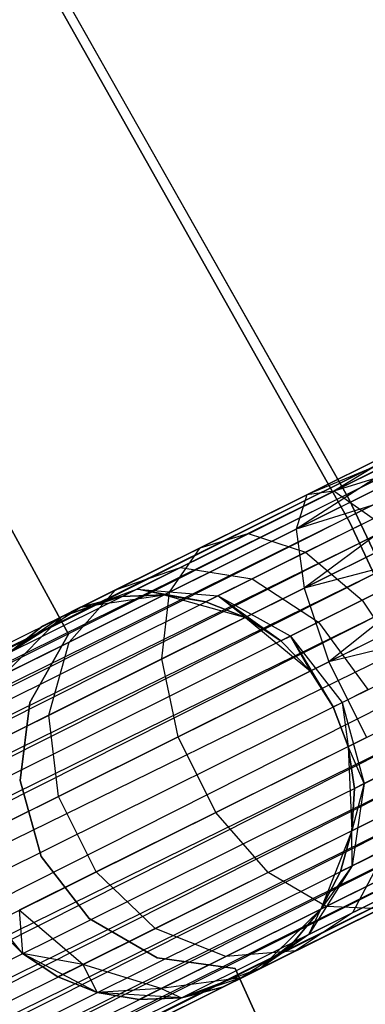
# Model space of a CAD drawing. Extents: x -102 to 102, y -101 to 102.
# Tile 412 of 481: x 53.49 to 55.19, y 25.94 to 30.79. Entities that reach past the tile are written whole.
import ezdxf

# ---------------------------------------------------------------- set-up
doc = ezdxf.new("R2010")
doc.units = 0
doc.header["$LTSCALE"] = 25.4
doc.layers.get('0').update_dxf_attribs({"linetype": 'CONTINUOUS'})

# ---------------------------------------------------------------- blocks, each defined once
blk = doc.blocks.new('NL2500011659_STL')
at = {"color": 0}
for p, q in [((38.2962, 20.1837, -7.3955), (71.7583, 36.8458, -7.3955)), ((38.2962, 20.1837, -7.6045), (71.7583, 36.8458, -7.3955)), ((38.2962, 20.1837, -7.6045), (71.7583, 36.8458, -7.3955)), ((38.2962, 20.1837, -7.3955), (71.7583, 36.8458, -7.3955)), ((71.7583, 36.8458, -7.3955), (38.3156, 20.1448, -7.191)), ((71.7583, 36.8458, -7.3955), (38.3156, 20.1448, -7.191)), ((71.7777, 36.8069, -7.809), (38.2962, 20.1837, -7.6045)), ((71.7777, 36.8069, -7.809), (38.2962, 20.1837, -7.6045)), ((38.3156, 20.1448, -7.809), (71.7777, 36.8069, -7.809)), ((38.3156, 20.1448, -7.809), (71.7777, 36.8069, -7.809)), ((38.3535, 20.0687, -8), (71.7777, 36.8069, -7.809)), ((38.3535, 20.0687, -8), (71.7777, 36.8069, -7.809)), ((38.3156, 20.1448, -7.191), (71.8156, 36.7308, -7)), ((38.3156, 20.1448, -7.191), (71.8156, 36.7308, -7)), ((38.3535, 20.0687, -7), (71.8156, 36.7308, -7)), ((38.3535, 20.0687, -7), (71.8156, 36.7308, -7)), ((71.8156, 36.7308, -7), (38.4083, 19.9587, -6.8309)), ((71.8156, 36.7308, -7), (38.4083, 19.9587, -6.8309)), ((71.8703, 36.6208, -8.1691), (38.3535, 20.0687, -8)), ((71.8703, 36.6208, -8.1691), (38.3535, 20.0687, -8)), ((38.4083, 19.9587, -8.1691), (71.8703, 36.6208, -8.1691)), ((38.4083, 19.9587, -8.1691), (71.8703, 36.6208, -8.1691)), ((38.4775, 19.8196, -8.309), (71.8703, 36.6208, -8.1691)), ((38.4775, 19.8196, -8.309), (71.8703, 36.6208, -8.1691)), ((38.4083, 19.9587, -6.8309), (71.9396, 36.4817, -6.691)), ((38.4083, 19.9587, -6.8309), (71.9396, 36.4817, -6.691)), ((38.4775, 19.8196, -6.691), (71.9396, 36.4817, -6.691)), ((38.4775, 19.8196, -6.691), (71.9396, 36.4817, -6.691)), ((71.9396, 36.4817, -6.691), (38.5582, 19.6575, -6.5865)), ((71.9396, 36.4817, -6.691), (38.5582, 19.6575, -6.5865)), ((72.0203, 36.3197, -8.4135), (38.4775, 19.8196, -8.309)), ((72.0203, 36.3197, -8.4135), (38.4775, 19.8196, -8.309)), ((38.5582, 19.6575, -8.4135), (72.0203, 36.3197, -8.4135)), ((38.5582, 19.6575, -8.4135), (72.0203, 36.3197, -8.4135)), ((38.6468, 19.4795, -8.4782), (72.0203, 36.3197, -8.4135)), ((38.6468, 19.4795, -8.4782), (72.0203, 36.3197, -8.4135)), ((38.5582, 19.6575, -6.5865), (72.1089, 36.1417, -6.5218)), ((38.5582, 19.6575, -6.5865), (72.1089, 36.1417, -6.5218)), ((38.6468, 19.4795, -6.5218), (72.1089, 36.1417, -6.5218)), ((38.6468, 19.4795, -6.5218), (72.1089, 36.1417, -6.5218)), ((38.6468, 19.4795, -8.4782), (72.2016, 35.9556, -8.5)), ((38.6468, 19.4795, -8.4782), (72.2016, 35.9556, -8.5)), ((38.7395, 19.2934, -6.5), (72.2016, 35.9556, -6.5)), ((38.7395, 19.2934, -6.5), (72.2016, 35.9556, -6.5)), ((38.7395, 19.2934, -8.5), (72.2016, 35.9556, -8.5)), ((38.7395, 19.2934, -8.5), (72.2016, 35.9556, -8.5)), ((38.8322, 19.1073, -8.4782), (72.2016, 35.9556, -8.5)), ((38.8322, 19.1073, -8.4782), (72.2016, 35.9556, -8.5)), ((38.8322, 19.1073, -6.5218), (72.2943, 35.7695, -6.5218)), ((38.8322, 19.1073, -6.5218), (72.2943, 35.7695, -6.5218)), ((72.2943, 35.7695, -6.5218), (38.9208, 18.9293, -6.5865)), ((72.2943, 35.7695, -6.5218), (38.9208, 18.9293, -6.5865)), ((72.3829, 35.5915, -8.4135), (38.8322, 19.1073, -8.4782)), ((72.3829, 35.5915, -8.4135), (38.8322, 19.1073, -8.4782)), ((38.9208, 18.9293, -8.4135), (72.3829, 35.5915, -8.4135)), ((38.9208, 18.9293, -8.4135), (72.3829, 35.5915, -8.4135)), ((39.0015, 18.7673, -8.309), (72.3829, 35.5915, -8.4135)), ((39.0015, 18.7673, -8.309), (72.3829, 35.5915, -8.4135)), ((38.9208, 18.9293, -6.5865), (72.4636, 35.4294, -6.691)), ((38.9208, 18.9293, -6.5865), (72.4636, 35.4294, -6.691)), ((39.0015, 18.7673, -6.691), (72.4636, 35.4294, -6.691)), ((39.0015, 18.7673, -6.691), (72.4636, 35.4294, -6.691)), ((72.4636, 35.4294, -6.691), (39.0708, 18.6282, -6.8309)), ((72.4636, 35.4294, -6.691), (39.0708, 18.6282, -6.8309)), ((72.5328, 35.2903, -8.1691), (39.0015, 18.7673, -8.309)), ((72.5328, 35.2903, -8.1691), (39.0015, 18.7673, -8.309)), ((39.0708, 18.6282, -8.1691), (72.5328, 35.2903, -8.1691)), ((39.0708, 18.6282, -8.1691), (72.5328, 35.2903, -8.1691)), ((39.1255, 18.5182, -8), (72.5328, 35.2903, -8.1691)), ((39.1255, 18.5182, -8), (72.5328, 35.2903, -8.1691)), ((39.0708, 18.6282, -6.8309), (72.5876, 35.1803, -7)), ((39.0708, 18.6282, -6.8309), (72.5876, 35.1803, -7)), ((39.1255, 18.5182, -7), (72.5876, 35.1803, -7)), ((39.1255, 18.5182, -7), (72.5876, 35.1803, -7)), ((72.5876, 35.1803, -7), (39.1634, 18.4421, -7.191)), ((72.5876, 35.1803, -7), (39.1634, 18.4421, -7.191)), ((72.6255, 35.1042, -7.809), (39.1255, 18.5182, -8)), ((72.6255, 35.1042, -7.809), (39.1255, 18.5182, -8)), ((39.1634, 18.4421, -7.809), (72.6255, 35.1042, -7.809)), ((39.1634, 18.4421, -7.809), (72.6255, 35.1042, -7.809)), ((39.1634, 18.4421, -7.191), (72.6449, 35.0653, -7.3955)), ((39.1634, 18.4421, -7.191), (72.6449, 35.0653, -7.3955)), ((39.1828, 18.4032, -7.6045), (72.6255, 35.1042, -7.809)), ((39.1828, 18.4032, -7.6045), (72.6255, 35.1042, -7.809)), ((72.6449, 35.0653, -7.3955), (39.1828, 18.4032, -7.6045)), ((39.1828, 18.4032, -7.3955), (72.6449, 35.0653, -7.3955)), ((72.6449, 35.0653, -7.3955), (39.1828, 18.4032, -7.6045)), ((39.1828, 18.4032, -7.3955), (72.6449, 35.0653, -7.3955)), ((52.8, 32.5176, -308.5), (55.1085, 28.4325, -308.5)), ((55.1085, 28.4325, -318), (52.8, 32.5176, -318)), ((55.1085, 28.4325, -318), (52.8, 32.5176, -318)), ((52.8, 32.5176, -308.5), (55.1085, 28.4325, -308.5)), ((55.1115, 28.3175, -316), (52.8408, 32.3557, -316)), ((52.8408, 32.3557, -315), (55.1115, 28.3175, -315)), ((55.1115, 28.3175, -316), (52.8408, 32.3557, -316)), ((52.8408, 32.3557, -315), (55.1115, 28.3175, -315)), ((52.3818, 30.2252, -312), (53.7273, 27.7645, -312)), ((53.7273, 27.7645, -314), (52.3818, 30.2252, -314)), ((53.7273, 27.7645, -314), (52.3818, 30.2252, -314)), ((52.3818, 30.2252, -312), (53.7273, 27.7645, -312)), ((55.5027, 28.703, -307.191), (54.8491, 28.2825, -307.1223)), ((55.5027, 28.703, -307.191), (54.8491, 28.2825, -307.1223)), ((55.4834, 28.7419, -307.6045), (54.9012, 28.452, -307.4985)), ((55.4834, 28.7419, -307.3955), (54.9012, 28.452, -307.4985)), ((55.4834, 28.7419, -307.3955), (54.9012, 28.452, -307.4985)), ((55.4834, 28.7419, -307.6045), (54.9012, 28.452, -307.4985)), ((55.5027, 28.703, -307.191), (54.9012, 28.452, -307.4985)), ((55.5027, 28.703, -307.191), (54.9012, 28.452, -307.4985)), ((55.4834, 28.7419, -307.6045), (55.035, 28.47, -307.8918)), ((55.4834, 28.7419, -307.6045), (55.035, 28.47, -307.8918)), ((55.5027, 28.703, -307.809), (55.035, 28.47, -307.8918)), ((55.5027, 28.703, -307.809), (55.035, 28.47, -307.8918)), ((55.5406, 28.6268, -307), (54.8491, 28.2825, -307.1223)), ((55.5406, 28.6268, -307), (54.8491, 28.2825, -307.1223)), ((55.5406, 28.6268, -308), (55.035, 28.47, -307.8918)), ((55.5406, 28.6268, -308), (55.035, 28.47, -307.8918)), ((55.5954, 28.5168, -306.8309), (54.8491, 28.2825, -307.1223)), ((55.5954, 28.5168, -306.8309), (54.8491, 28.2825, -307.1223)), ((55.5954, 28.5168, -306.8309), (54.8876, 27.9909, -306.8285)), ((55.5954, 28.5168, -306.8309), (54.8876, 27.9909, -306.8285)), ((55.035, 28.47, -307.8918), (54.613, 28.2599, -308.132)), ((55.035, 28.47, -307.8918), (54.613, 28.2599, -308.132)), ((55.035, 28.47, -307.8918), (54.9012, 28.452, -307.4985)), ((55.035, 28.47, -307.8918), (54.9012, 28.452, -307.4985)), ((55.2273, 28.3335, -308.2343), (55.035, 28.47, -307.8918)), ((55.2273, 28.3335, -308.2343), (55.035, 28.47, -307.8918)), ((54.9012, 28.452, -307.4985), (54.376, 28.1905, -307.7974)), ((54.9012, 28.452, -307.4985), (54.376, 28.1905, -307.7974)), ((54.9012, 28.452, -307.4985), (54.8491, 28.2825, -307.1223)), ((54.9012, 28.452, -307.4985), (54.8491, 28.2825, -307.1223)), ((55.1085, 28.4325, -308.5), (57.1015, 24.1844, -308.5)), ((57.1015, 24.1844, -318), (55.1085, 28.4325, -318)), ((55.1085, 28.4325, -318), (55.1085, 28.4325, -308.5)), ((55.1085, 28.4325, -318), (55.1085, 28.4325, -308.5)), ((57.1015, 24.1844, -318), (55.1085, 28.4325, -318)), ((55.1085, 28.4325, -308.5), (57.1015, 24.1844, -308.5)), ((55.6647, 28.3778, -306.691), (54.8876, 27.9909, -306.8285)), ((55.6647, 28.3778, -306.691), (54.8876, 27.9909, -306.8285)), ((55.2273, 28.3335, -308.2343), (54.8951, 28.1682, -308.4233)), ((55.2273, 28.3335, -308.2343), (54.8951, 28.1682, -308.4233)), ((57.074, 24.121, -316), (55.1115, 28.3175, -316)), ((55.1115, 28.3175, -316), (55.1115, 28.3175, -315)), ((55.1115, 28.3175, -315), (57.074, 24.121, -315)), ((55.1115, 28.3175, -316), (55.1115, 28.3175, -315)), ((57.074, 24.121, -316), (55.1115, 28.3175, -316)), ((55.1115, 28.3175, -315), (57.074, 24.121, -315)), ((54.8491, 28.2825, -307.1223), (54.2252, 27.9718, -307.4774)), ((54.8491, 28.2825, -307.1223), (54.2252, 27.9718, -307.4774)), ((54.8491, 28.2825, -307.1223), (54.8876, 27.9909, -306.8285)), ((54.8491, 28.2825, -307.1223), (54.8876, 27.9909, -306.8285)), ((54.613, 28.2599, -308.132), (54.2781, 28.0932, -308.5061)), ((54.613, 28.2599, -308.132), (54.2781, 28.0932, -308.5061)), ((54.376, 28.1905, -307.7974), (54.613, 28.2599, -308.132)), ((54.376, 28.1905, -307.7974), (54.613, 28.2599, -308.132)), ((54.613, 28.2599, -308.132), (54.8951, 28.1682, -308.4233)), ((54.613, 28.2599, -308.132), (54.8951, 28.1682, -308.4233)), ((55.7454, 28.2157, -306.5865), (54.8876, 27.9909, -306.8285)), ((55.7454, 28.2157, -306.5865), (54.8876, 27.9909, -306.8285)), ((55.7454, 28.2157, -306.5865), (55.0102, 27.6275, -306.6676)), ((55.7454, 28.2157, -306.5865), (55.0102, 27.6275, -306.6676)), ((54.376, 28.1905, -307.7974), (53.9593, 27.983, -308.263)), ((54.376, 28.1905, -307.7974), (53.9593, 27.983, -308.263)), ((54.2252, 27.9718, -307.4774), (54.376, 28.1905, -307.7974)), ((54.2252, 27.9718, -307.4774), (54.376, 28.1905, -307.7974)), ((54.8951, 28.1682, -308.4233), (54.6316, 28.0369, -308.7177)), ((54.8951, 28.1682, -308.4233), (54.6316, 28.0369, -308.7177)), ((54.8951, 28.1682, -308.4233), (55.1737, 27.9311, -308.621)), ((54.8951, 28.1682, -308.4233), (55.1737, 27.9311, -308.621)), ((53.9593, 27.983, -308.263), (54.2781, 28.0932, -308.5061)), ((53.9593, 27.983, -308.263), (54.2781, 28.0932, -308.5061)), ((54.2781, 28.0932, -308.5061), (54.0631, 27.9861, -308.9774)), ((54.2781, 28.0932, -308.5061), (54.0631, 27.9861, -308.9774)), ((54.2781, 28.0932, -308.5061), (54.6316, 28.0369, -308.7177)), ((54.2781, 28.0932, -308.5061), (54.6316, 28.0369, -308.7177)), ((54.6316, 28.0369, -308.7177), (54.4624, 27.9527, -309.0887)), ((54.6316, 28.0369, -308.7177), (54.4624, 27.9527, -309.0887)), ((54.6316, 28.0369, -308.7177), (54.9585, 27.8239, -308.8614)), ((54.6316, 28.0369, -308.7177), (54.9585, 27.8239, -308.8614)), ((55.834, 28.0377, -306.5219), (55.0102, 27.6275, -306.6676)), ((55.834, 28.0377, -306.5219), (55.0102, 27.6275, -306.6676)), ((55.4448, 28.0661, -308.4667), (55.1737, 27.9311, -308.621)), ((55.4448, 28.0661, -308.4667), (55.1737, 27.9311, -308.621)), ((53.6917, 27.8497, -308.8497), (54.0631, 27.9861, -308.9774)), ((53.6917, 27.8497, -308.8497), (54.0631, 27.9861, -308.9774)), ((53.9593, 27.983, -308.263), (53.6917, 27.8497, -308.8497)), ((53.9593, 27.983, -308.263), (53.6917, 27.8497, -308.8497)), ((53.7301, 27.7253, -308.0305), (53.9593, 27.983, -308.263)), ((53.7301, 27.7253, -308.0305), (53.9593, 27.983, -308.263)), ((53.989, 27.9492, -309.5), (54.0631, 27.9861, -308.9774)), ((53.989, 27.9492, -309.5), (54.0631, 27.9861, -308.9774)), ((54.0631, 27.9861, -308.9774), (54.4624, 27.9527, -309.0887)), ((54.4041, 27.9236, -309.5), (54.0631, 27.9861, -308.9774)), ((54.1979, 27.9582, -309.5), (54.0631, 27.9861, -308.9774)), ((54.4041, 27.9236, -309.5), (54.0631, 27.9861, -308.9774)), ((54.1979, 27.9582, -309.5), (54.0631, 27.9861, -308.9774)), ((54.0631, 27.9861, -308.9774), (54.4624, 27.9527, -309.0887)), ((54.8876, 27.9909, -306.8285), (54.1867, 27.6418, -307.2274)), ((54.8876, 27.9909, -306.8285), (54.1867, 27.6418, -307.2274)), ((54.8876, 27.9909, -306.8285), (55.0102, 27.6275, -306.6676)), ((54.8876, 27.9909, -306.8285), (55.0102, 27.6275, -306.6676)), ((53.989, 27.9492, -309.5), (53.6917, 27.8497, -308.8497)), ((53.989, 27.9492, -309.5), (53.6917, 27.8497, -308.8497)), ((54.2252, 27.9718, -307.4774), (53.7301, 27.7253, -308.0305)), ((54.2252, 27.9718, -307.4774), (53.7301, 27.7253, -308.0305)), ((53.7866, 27.897, -314), (54.1979, 27.9582, -314)), ((53.7866, 27.897, -314), (54.1979, 27.9582, -314)), ((53.989, 27.9492, -309.5), (53.7866, 27.897, -309.5)), ((53.7866, 27.897, -314), (53.989, 27.9492, -309.5)), ((53.989, 27.9492, -309.5), (53.7866, 27.897, -309.5)), ((53.7866, 27.897, -314), (53.989, 27.9492, -309.5)), ((54.1979, 27.9582, -309.5), (53.989, 27.9492, -309.5)), ((53.989, 27.9492, -309.5), (54.1979, 27.9582, -314)), ((53.989, 27.9492, -309.5), (54.1979, 27.9582, -314)), ((54.1979, 27.9582, -309.5), (53.989, 27.9492, -309.5)), ((54.1867, 27.6418, -307.2274), (54.2252, 27.9718, -307.4774)), ((54.1867, 27.6418, -307.2274), (54.2252, 27.9718, -307.4774)), ((54.1979, 27.9582, -314), (54.5985, 27.8469, -314)), ((54.4041, 27.9236, -309.5), (54.1979, 27.9582, -309.5)), ((54.1979, 27.9582, -314), (54.4041, 27.9236, -309.5)), ((54.1979, 27.9582, -314), (54.5985, 27.8469, -314)), ((54.1979, 27.9582, -309.5), (54.1979, 27.9582, -314)), ((54.1979, 27.9582, -309.5), (54.1979, 27.9582, -314)), ((54.4041, 27.9236, -309.5), (54.1979, 27.9582, -309.5)), ((54.1979, 27.9582, -314), (54.4041, 27.9236, -309.5)), ((54.4624, 27.9527, -309.0887), (54.4041, 27.9236, -309.5)), ((54.4624, 27.9527, -309.0887), (54.4041, 27.9236, -309.5)), ((54.8204, 27.7551, -309.1643), (54.4624, 27.9527, -309.0887)), ((54.7728, 27.7314, -309.5), (54.4624, 27.9527, -309.0887)), ((54.8204, 27.7551, -309.1643), (54.4624, 27.9527, -309.0887)), ((54.7728, 27.7314, -309.5), (54.4624, 27.9527, -309.0887)), ((54.5985, 27.8469, -309.5), (54.4624, 27.9527, -309.0887)), ((54.5985, 27.8469, -309.5), (54.4624, 27.9527, -309.0887)), ((55.1737, 27.9311, -308.621), (54.9585, 27.8239, -308.8614)), ((55.1737, 27.9311, -308.621), (54.9585, 27.8239, -308.8614)), ((55.1737, 27.9311, -308.621), (55.4005, 27.5896, -308.691)), ((55.1737, 27.9311, -308.621), (55.4005, 27.5896, -308.691)), ((53.4358, 27.6737, -314), (53.7866, 27.897, -314)), ((53.4358, 27.6737, -314), (53.7866, 27.897, -314)), ((53.5995, 27.8038, -309.5), (53.7866, 27.897, -314)), ((53.5995, 27.8038, -309.5), (53.7866, 27.897, -314)), ((53.7866, 27.897, -309.5), (53.6917, 27.8497, -308.8497)), ((53.7866, 27.897, -309.5), (53.6917, 27.8497, -308.8497)), ((53.7866, 27.897, -309.5), (53.7866, 27.897, -314)), ((53.7866, 27.897, -309.5), (53.7866, 27.897, -314)), ((54.5985, 27.8469, -309.5), (54.4041, 27.9236, -309.5)), ((54.4041, 27.9236, -309.5), (54.5985, 27.8469, -314)), ((54.4041, 27.9236, -309.5), (54.5985, 27.8469, -314)), ((54.5985, 27.8469, -309.5), (54.4041, 27.9236, -309.5)), ((53.4123, 27.567, -308.7274), (53.6917, 27.8497, -308.8497)), ((53.4123, 27.567, -308.7274), (53.6917, 27.8497, -308.8497)), ((53.6917, 27.8497, -308.8497), (53.4358, 27.6737, -309.5)), ((53.6917, 27.8497, -308.8497), (53.4358, 27.6737, -309.5)), ((53.6917, 27.8497, -308.8497), (53.5995, 27.8038, -309.5)), ((53.6917, 27.8497, -308.8497), (53.5995, 27.8038, -309.5)), ((54.5985, 27.8469, -314), (54.9193, 27.5822, -314)), ((54.7728, 27.7314, -309.5), (54.5985, 27.8469, -309.5)), ((54.5985, 27.8469, -314), (54.7728, 27.7314, -309.5)), ((54.5985, 27.8469, -314), (54.9193, 27.5822, -314)), ((54.5985, 27.8469, -309.5), (54.5985, 27.8469, -314)), ((54.5985, 27.8469, -309.5), (54.5985, 27.8469, -314)), ((54.7728, 27.7314, -309.5), (54.5985, 27.8469, -309.5)), ((54.5985, 27.8469, -314), (54.7728, 27.7314, -309.5)), ((55.9267, 27.8516, -306.5), (55.0102, 27.6275, -306.6676)), ((55.9267, 27.8516, -306.5), (55.0102, 27.6275, -306.6676)), ((53.5995, 27.8038, -309.5), (53.4358, 27.6737, -309.5)), ((53.4358, 27.6737, -314), (53.5995, 27.8038, -309.5)), ((53.5995, 27.8038, -309.5), (53.4358, 27.6737, -309.5)), ((53.4358, 27.6737, -314), (53.5995, 27.8038, -309.5)), ((54.9585, 27.8239, -308.8614), (54.8204, 27.7551, -309.1643)), ((54.9585, 27.8239, -308.8614), (54.8204, 27.7551, -309.1643)), ((54.9585, 27.8239, -308.8614), (55.2024, 27.491, -308.9122)), ((54.9585, 27.8239, -308.8614), (55.2024, 27.491, -308.9122)), ((53.7273, 27.7645, -312), (53.5369, 27.4268, -312)), ((53.5369, 27.4268, -314), (53.7273, 27.7645, -314)), ((53.5369, 27.4268, -314), (53.7273, 27.7645, -314)), ((53.7273, 27.7645, -312), (53.5369, 27.4268, -312)), ((53.7273, 27.7645, -312), (53.7273, 27.7645, -314)), ((53.7273, 27.7645, -312), (53.7273, 27.7645, -314)), ((54.7728, 27.7314, -309.5), (54.8204, 27.7551, -309.1643)), ((54.7728, 27.7314, -309.5), (54.8204, 27.7551, -309.1643)), ((54.9193, 27.5822, -309.5), (54.7728, 27.7314, -309.5)), ((54.7728, 27.7314, -309.5), (54.9193, 27.5822, -314)), ((54.7728, 27.7314, -309.5), (54.9193, 27.5822, -314)), ((54.9193, 27.5822, -309.5), (54.7728, 27.7314, -309.5)), ((54.9193, 27.5822, -309.5), (54.8204, 27.7551, -309.1643)), ((54.8204, 27.7551, -309.1643), (55.0315, 27.4059, -309.5)), ((54.9193, 27.5822, -309.5), (54.8204, 27.7551, -309.1643)), ((54.8204, 27.7551, -309.1643), (55.0315, 27.4059, -309.5)), ((54.8204, 27.7551, -309.1643), (55.0753, 27.4277, -309.191)), ((54.8204, 27.7551, -309.1643), (55.0753, 27.4277, -309.191)), ((53.7301, 27.7253, -308.0305), (53.4123, 27.567, -308.7274)), ((53.7301, 27.7253, -308.0305), (53.4123, 27.567, -308.7274)), ((53.6304, 27.3648, -307.8489), (53.7301, 27.7253, -308.0305)), ((53.6304, 27.3648, -307.8489), (53.7301, 27.7253, -308.0305)), ((54.1867, 27.6418, -307.2274), (53.6304, 27.3648, -307.8489)), ((54.1867, 27.6418, -307.2274), (53.6304, 27.3648, -307.8489)), ((54.267, 27.2575, -307.0906), (54.1867, 27.6418, -307.2274)), ((54.267, 27.2575, -307.0906), (54.1867, 27.6418, -307.2274)), ((55.0102, 27.6275, -306.6676), (54.267, 27.2575, -307.0906)), ((55.0102, 27.6275, -306.6676), (54.267, 27.2575, -307.0906)), ((55.0102, 27.6275, -306.6676), (55.1955, 27.2553, -306.6676)), ((55.0102, 27.6275, -306.6676), (55.1955, 27.2553, -306.6676)), ((54.9193, 27.5822, -314), (55.0315, 27.4059, -314)), ((55.0315, 27.4059, -309.5), (54.9193, 27.5822, -309.5)), ((54.9193, 27.5822, -309.5), (54.9193, 27.5822, -314)), ((54.9193, 27.5822, -309.5), (54.9193, 27.5822, -314)), ((55.0315, 27.4059, -309.5), (54.9193, 27.5822, -309.5)), ((54.9193, 27.5822, -314), (55.0315, 27.4059, -314)), ((55.0753, 27.4277, -309.191), (55.2024, 27.491, -308.9122)), ((55.0753, 27.4277, -309.191), (55.2024, 27.491, -308.9122)), ((53.5369, 27.4268, -312), (53.4893, 27.0421, -312)), ((53.4893, 27.0421, -314), (53.5369, 27.4268, -314)), ((53.4893, 27.0421, -314), (53.5369, 27.4268, -314)), ((53.5369, 27.4268, -312), (53.4893, 27.0421, -312)), ((53.5369, 27.4268, -312), (53.5369, 27.4268, -314)), ((53.5369, 27.4268, -312), (53.5369, 27.4268, -314)), ((55.0315, 27.4059, -309.5), (55.0753, 27.4277, -309.191)), ((55.0315, 27.4059, -309.5), (55.0753, 27.4277, -309.191)), ((55.0315, 27.4059, -314), (55.1046, 27.21, -314)), ((55.1046, 27.21, -309.5), (55.0315, 27.4059, -309.5)), ((55.0315, 27.4059, -309.5), (55.0315, 27.4059, -314)), ((55.0315, 27.4059, -309.5), (55.0315, 27.4059, -314)), ((55.1046, 27.21, -309.5), (55.0315, 27.4059, -309.5)), ((55.0315, 27.4059, -314), (55.1046, 27.21, -314)), ((55.0753, 27.4277, -309.191), (55.1046, 27.21, -309.5)), ((55.0753, 27.4277, -309.191), (55.1046, 27.21, -309.5)), ((55.0753, 27.4277, -309.191), (55.183, 27.0269, -309.1643)), ((55.0753, 27.4277, -309.191), (55.183, 27.0269, -309.1643)), ((53.6304, 27.3648, -307.8489), (53.2732, 27.187, -308.632)), ((53.6304, 27.3648, -307.8489), (53.2732, 27.187, -308.632)), ((53.6772, 26.9638, -307.7495), (53.6304, 27.3648, -307.8489)), ((53.6772, 26.9638, -307.7495), (53.6304, 27.3648, -307.8489)), ((54.267, 27.2575, -307.0906), (53.6772, 26.9638, -307.7495)), ((54.267, 27.2575, -307.0906), (53.6772, 26.9638, -307.7495)), ((54.4523, 26.8852, -307.0906), (54.267, 27.2575, -307.0906)), ((54.4523, 26.8852, -307.0906), (54.267, 27.2575, -307.0906)), ((55.1955, 27.2553, -306.6676), (54.4523, 26.8852, -307.0906)), ((55.1955, 27.2553, -306.6676), (54.4523, 26.8852, -307.0906)), ((55.1046, 27.21, -314), (55.1225, 26.7946, -314)), ((55.183, 27.0269, -309.1643), (55.1046, 27.21, -309.5)), ((55.183, 27.0269, -309.1643), (55.1046, 27.21, -309.5)), ((55.1354, 27.0032, -309.5), (55.1046, 27.21, -309.5)), ((55.1046, 27.21, -314), (55.1354, 27.0032, -309.5)), ((55.1046, 27.21, -314), (55.1225, 26.7946, -314)), ((55.1046, 27.21, -309.5), (55.1046, 27.21, -314)), ((55.1046, 27.21, -309.5), (55.1046, 27.21, -314)), ((55.1354, 27.0032, -309.5), (55.1046, 27.21, -309.5)), ((55.1046, 27.21, -314), (55.1354, 27.0032, -309.5)), ((55.3211, 27.0957, -308.8614), (55.183, 27.0269, -309.1643)), ((55.3211, 27.0957, -308.8614), (55.183, 27.0269, -309.1643)), ((53.4893, 27.0421, -312), (53.4893, 27.0421, -314)), ((53.4893, 27.0421, -312), (53.4893, 27.0421, -314)), ((53.4893, 27.0421, -312), (53.5915, 26.6682, -312)), ((53.5915, 26.6682, -314), (53.4893, 27.0421, -314)), ((53.5915, 26.6682, -314), (53.4893, 27.0421, -314)), ((53.4893, 27.0421, -312), (53.5915, 26.6682, -312)), ((55.183, 27.0269, -309.1643), (55.1225, 26.7946, -309.5)), ((55.183, 27.0269, -309.1643), (55.1225, 26.7946, -309.5)), ((55.1225, 26.7946, -309.5), (55.1354, 27.0032, -309.5)), ((55.1354, 27.0032, -309.5), (55.1225, 26.7946, -314)), ((55.1354, 27.0032, -309.5), (55.1225, 26.7946, -314)), ((55.1225, 26.7946, -309.5), (55.1354, 27.0032, -309.5)), ((55.183, 27.0269, -309.1643), (55.1249, 26.6222, -309.0887)), ((55.183, 27.0269, -309.1643), (55.1249, 26.6222, -309.0887)), ((55.183, 27.0269, -309.1643), (55.1354, 27.0032, -309.5)), ((55.183, 27.0269, -309.1643), (55.1354, 27.0032, -309.5)), ((53.6772, 26.9638, -307.7495), (53.2985, 26.7752, -308.5797)), ((53.6772, 26.9638, -307.7495), (53.2985, 26.7752, -308.5797)), ((53.8625, 26.5915, -307.7495), (53.6772, 26.9638, -307.7495)), ((53.8625, 26.5915, -307.7495), (53.6772, 26.9638, -307.7495)), ((55.4116, 26.9385, -306.8285), (54.7106, 26.5895, -307.2274)), ((55.4116, 26.9385, -306.8285), (54.7106, 26.5895, -307.2274)), ((54.4523, 26.8852, -307.0906), (53.8625, 26.5915, -307.7495)), ((54.4523, 26.8852, -307.0906), (53.8625, 26.5915, -307.7495)), ((54.7106, 26.5895, -307.2274), (54.4523, 26.8852, -307.0906)), ((54.7106, 26.5895, -307.2274), (54.4523, 26.8852, -307.0906)), ((55.1225, 26.7946, -314), (54.9699, 26.4078, -314)), ((55.1225, 26.7946, -314), (54.9699, 26.4078, -314)), ((55.0666, 26.5932, -309.5), (55.1225, 26.7946, -309.5)), ((55.1225, 26.7946, -314), (55.0666, 26.5932, -309.5)), ((55.0666, 26.5932, -309.5), (55.1225, 26.7946, -309.5)), ((55.1225, 26.7946, -314), (55.0666, 26.5932, -309.5)), ((55.1249, 26.6222, -309.0887), (55.1225, 26.7946, -309.5)), ((55.1249, 26.6222, -309.0887), (55.1225, 26.7946, -309.5)), ((55.1225, 26.7946, -309.5), (55.1225, 26.7946, -314)), ((55.1225, 26.7946, -309.5), (55.1225, 26.7946, -314)), ((55.6211, 26.732, -307.1223), (54.9973, 26.4214, -307.4774)), ((55.6211, 26.732, -307.1223), (54.9973, 26.4214, -307.4774)), ((53.5915, 26.6682, -312), (53.5915, 26.6682, -314)), ((53.5915, 26.6682, -312), (53.5915, 26.6682, -314)), ((53.5915, 26.6682, -312), (53.8283, 26.3612, -312)), ((53.8283, 26.3612, -314), (53.5915, 26.6682, -314)), ((53.8283, 26.3612, -314), (53.5915, 26.6682, -314)), ((53.5915, 26.6682, -312), (53.8283, 26.3612, -312)), ((55.2941, 26.7065, -308.7177), (55.1249, 26.6222, -309.0887)), ((55.2941, 26.7065, -308.7177), (55.1249, 26.6222, -309.0887)), ((55.2941, 26.7065, -308.7177), (55.126, 26.3905, -308.5061)), ((55.2941, 26.7065, -308.7177), (55.126, 26.3905, -308.5061)), ((55.1249, 26.6222, -309.0887), (54.911, 26.2834, -308.9774)), ((55.1249, 26.6222, -309.0887), (54.911, 26.2834, -308.9774)), ((55.1249, 26.6222, -309.0887), (54.9699, 26.4078, -309.5)), ((55.1249, 26.6222, -309.0887), (54.9699, 26.4078, -309.5)), ((55.1249, 26.6222, -309.0887), (55.0666, 26.5932, -309.5)), ((55.1249, 26.6222, -309.0887), (55.0666, 26.5932, -309.5)), ((53.8625, 26.5915, -307.7495), (53.4839, 26.403, -308.5797)), ((53.8625, 26.5915, -307.7495), (53.4839, 26.403, -308.5797)), ((54.1544, 26.3125, -307.8489), (53.8625, 26.5915, -307.7495)), ((54.1544, 26.3125, -307.8489), (53.8625, 26.5915, -307.7495)), ((54.7106, 26.5895, -307.2274), (54.1544, 26.3125, -307.8489)), ((54.7106, 26.5895, -307.2274), (54.1544, 26.3125, -307.8489)), ((54.9973, 26.4214, -307.4774), (54.7106, 26.5895, -307.2274)), ((54.9973, 26.4214, -307.4774), (54.7106, 26.5895, -307.2274)), ((54.9699, 26.4078, -309.5), (55.0666, 26.5932, -309.5)), ((55.0666, 26.5932, -309.5), (54.9699, 26.4078, -314)), ((55.0666, 26.5932, -309.5), (54.9699, 26.4078, -314)), ((54.9699, 26.4078, -309.5), (55.0666, 26.5932, -309.5)), ((55.4608, 26.5572, -308.132), (55.126, 26.3905, -308.5061)), ((55.4608, 26.5572, -308.132), (55.126, 26.3905, -308.5061)), ((53.4999, 26.1888, -314), (53.2412, 26.5144, -314)), ((53.4999, 26.1888, -314), (53.2412, 26.5144, -314)), ((54.9973, 26.4214, -307.4774), (54.5022, 26.1749, -308.0305)), ((54.9973, 26.4214, -307.4774), (54.5022, 26.1749, -308.0305)), ((55.2626, 26.41, -307.7974), (54.9973, 26.4214, -307.4774)), ((55.2626, 26.41, -307.7974), (54.9973, 26.4214, -307.4774)), ((53.7972, 26.1346, -308.632), (53.4839, 26.403, -308.5797)), ((53.4839, 26.403, -308.5797), (53.4999, 26.1888, -309.5)), ((53.4839, 26.403, -308.5797), (53.4999, 26.1888, -309.5)), ((53.7972, 26.1346, -308.632), (53.4839, 26.403, -308.5797)), ((54.9699, 26.4078, -314), (54.6732, 26.1165, -314)), ((54.9699, 26.4078, -314), (54.6732, 26.1165, -314)), ((54.8369, 26.2465, -309.5), (54.9699, 26.4078, -309.5)), ((54.9699, 26.4078, -314), (54.8369, 26.2465, -309.5)), ((54.8369, 26.2465, -309.5), (54.9699, 26.4078, -309.5)), ((54.9699, 26.4078, -314), (54.8369, 26.2465, -309.5)), ((55.2626, 26.41, -307.7974), (54.8458, 26.2024, -308.263)), ((55.2626, 26.41, -307.7974), (54.8458, 26.2024, -308.263)), ((55.126, 26.3905, -308.5061), (54.8458, 26.2024, -308.263)), ((55.126, 26.3905, -308.5061), (54.8458, 26.2024, -308.263)), ((54.911, 26.2834, -308.9774), (54.9699, 26.4078, -309.5)), ((54.911, 26.2834, -308.9774), (54.9699, 26.4078, -309.5)), ((55.126, 26.3905, -308.5061), (54.911, 26.2834, -308.9774)), ((55.126, 26.3905, -308.5061), (54.911, 26.2834, -308.9774)), ((54.9699, 26.4078, -309.5), (54.9699, 26.4078, -314)), ((54.9699, 26.4078, -309.5), (54.9699, 26.4078, -314)), ((53.3534, 26.338, -309.5), (53.4999, 26.1888, -309.5)), ((53.4999, 26.1888, -314), (53.3534, 26.338, -309.5)), ((53.3534, 26.338, -309.5), (53.4999, 26.1888, -309.5)), ((53.4999, 26.1888, -314), (53.3534, 26.338, -309.5)), ((53.8283, 26.3612, -312), (53.8283, 26.3612, -314)), ((53.8283, 26.3612, -312), (53.8283, 26.3612, -314)), ((53.8283, 26.3612, -312), (54.164, 26.1674, -312)), ((54.164, 26.1674, -314), (53.8283, 26.3612, -314)), ((54.164, 26.1674, -314), (53.8283, 26.3612, -314)), ((53.8283, 26.3612, -312), (54.164, 26.1674, -312)), ((54.1544, 26.3125, -307.8489), (53.7972, 26.1346, -308.632)), ((54.1544, 26.3125, -307.8489), (53.7972, 26.1346, -308.632)), ((54.5022, 26.1749, -308.0305), (54.1544, 26.3125, -307.8489)), ((54.5022, 26.1749, -308.0305), (54.1544, 26.3125, -307.8489)), ((54.911, 26.2834, -308.9774), (54.5783, 26.0692, -308.8497)), ((54.911, 26.2834, -308.9774), (54.5783, 26.0692, -308.8497)), ((54.911, 26.2834, -308.9774), (54.6732, 26.1165, -309.5)), ((54.911, 26.2834, -308.9774), (54.6732, 26.1165, -309.5)), ((54.911, 26.2834, -308.9774), (54.8369, 26.2465, -309.5)), ((54.911, 26.2834, -308.9774), (54.8369, 26.2465, -309.5)), ((54.6732, 26.1165, -309.5), (54.8369, 26.2465, -309.5)), ((54.8369, 26.2465, -309.5), (54.6732, 26.1165, -314)), ((54.8369, 26.2465, -309.5), (54.6732, 26.1165, -314)), ((54.6732, 26.1165, -309.5), (54.8369, 26.2465, -309.5)), ((53.8686, 25.9966, -314), (53.4999, 26.1888, -314)), ((53.7972, 26.1346, -308.632), (53.4999, 26.1888, -309.5)), ((53.4999, 26.1888, -309.5), (53.6741, 26.0734, -309.5)), ((53.7972, 26.1346, -308.632), (53.4999, 26.1888, -309.5)), ((53.6741, 26.0734, -309.5), (53.4999, 26.1888, -314)), ((53.8686, 25.9966, -314), (53.4999, 26.1888, -314)), ((53.6741, 26.0734, -309.5), (53.4999, 26.1888, -314)), ((53.4999, 26.1888, -309.5), (53.6741, 26.0734, -309.5)), ((53.4999, 26.1888, -309.5), (53.4999, 26.1888, -314)), ((53.4999, 26.1888, -309.5), (53.4999, 26.1888, -314)), ((54.8458, 26.2024, -308.263), (54.5022, 26.1749, -308.0305)), ((54.8458, 26.2024, -308.263), (54.5022, 26.1749, -308.0305)), ((54.8458, 26.2024, -308.263), (54.5783, 26.0692, -308.8497)), ((54.8458, 26.2024, -308.263), (54.5783, 26.0692, -308.8497)), ((53.7972, 26.1346, -308.632), (53.6741, 26.0734, -309.5)), ((53.7972, 26.1346, -308.632), (53.6741, 26.0734, -309.5)), ((54.1843, 26.0166, -308.7274), (53.7972, 26.1346, -308.632)), ((53.7972, 26.1346, -308.632), (53.8686, 25.9966, -309.5)), ((53.7972, 26.1346, -308.632), (53.8686, 25.9966, -309.5)), ((54.1843, 26.0166, -308.7274), (53.7972, 26.1346, -308.632)), ((54.164, 26.1674, -312), (54.164, 26.1674, -314)), ((54.164, 26.1674, -312), (54.164, 26.1674, -314)), ((54.164, 26.1674, -312), (54.5482, 26.1158, -312)), ((54.5482, 26.1158, -314), (54.164, 26.1674, -314)), ((54.5482, 26.1158, -314), (54.164, 26.1674, -314)), ((54.164, 26.1674, -312), (54.5482, 26.1158, -312)), ((54.5022, 26.1749, -308.0305), (54.1843, 26.0166, -308.7274)), ((54.5022, 26.1749, -308.0305), (54.1843, 26.0166, -308.7274)), ((54.6732, 26.1165, -314), (54.2836, 25.971, -314)), ((54.6732, 26.1165, -314), (54.2836, 25.971, -314)), ((54.6732, 26.1165, -314), (54.4861, 26.0233, -309.5)), ((54.6732, 26.1165, -314), (54.4861, 26.0233, -309.5)), ((54.5482, 26.1158, -312), (54.5482, 26.1158, -314)), ((54.5482, 26.1158, -312), (55.7005, 23.5596, -312)), ((55.7005, 23.5596, -314), (54.5482, 26.1158, -314)), ((54.5482, 26.1158, -312), (54.5482, 26.1158, -314)), ((55.7005, 23.5596, -314), (54.5482, 26.1158, -314)), ((54.5482, 26.1158, -312), (55.7005, 23.5596, -312)), ((54.5783, 26.0692, -308.8497), (54.6732, 26.1165, -309.5)), ((54.5783, 26.0692, -308.8497), (54.6732, 26.1165, -309.5)), ((54.6732, 26.1165, -309.5), (54.6732, 26.1165, -314)), ((54.6732, 26.1165, -309.5), (54.6732, 26.1165, -314)), ((53.6741, 26.0734, -309.5), (53.8686, 25.9966, -309.5)), ((53.8686, 25.9966, -314), (53.6741, 26.0734, -309.5)), ((53.6741, 26.0734, -309.5), (53.8686, 25.9966, -309.5)), ((53.8686, 25.9966, -314), (53.6741, 26.0734, -309.5)), ((54.5783, 26.0692, -308.8497), (54.1843, 26.0166, -308.7274)), ((54.5783, 26.0692, -308.8497), (54.1843, 26.0166, -308.7274)), ((54.5783, 26.0692, -308.8497), (54.2836, 25.971, -309.5)), ((54.5783, 26.0692, -308.8497), (54.2836, 25.971, -309.5)), ((54.5783, 26.0692, -308.8497), (54.4861, 26.0233, -309.5)), ((54.5783, 26.0692, -308.8497), (54.4861, 26.0233, -309.5)), ((54.1843, 26.0166, -308.7274), (53.8686, 25.9966, -309.5)), ((54.1843, 26.0166, -308.7274), (53.8686, 25.9966, -309.5)), ((54.2836, 25.971, -314), (53.8686, 25.9966, -314)), ((53.8686, 25.9966, -309.5), (54.0748, 25.962, -309.5)), ((54.0748, 25.962, -309.5), (53.8686, 25.9966, -314)), ((54.2836, 25.971, -314), (53.8686, 25.9966, -314)), ((54.0748, 25.962, -309.5), (53.8686, 25.9966, -314)), ((53.8686, 25.9966, -309.5), (54.0748, 25.962, -309.5)), ((53.8686, 25.9966, -309.5), (53.8686, 25.9966, -314)), ((53.8686, 25.9966, -309.5), (53.8686, 25.9966, -314)), ((54.1843, 26.0166, -308.7274), (54.0748, 25.962, -309.5)), ((54.1843, 26.0166, -308.7274), (54.0748, 25.962, -309.5)), ((54.1843, 26.0166, -308.7274), (54.2836, 25.971, -309.5)), ((54.1843, 26.0166, -308.7274), (54.2836, 25.971, -309.5)), ((54.2836, 25.971, -309.5), (54.4861, 26.0233, -309.5)), ((54.4861, 26.0233, -309.5), (54.2836, 25.971, -314)), ((54.4861, 26.0233, -309.5), (54.2836, 25.971, -314)), ((54.2836, 25.971, -309.5), (54.4861, 26.0233, -309.5)), ((54.0748, 25.962, -309.5), (54.2836, 25.971, -309.5)), ((54.2836, 25.971, -314), (54.0748, 25.962, -309.5)), ((54.0748, 25.962, -309.5), (54.2836, 25.971, -309.5)), ((54.2836, 25.971, -314), (54.0748, 25.962, -309.5)), ((54.2836, 25.971, -309.5), (54.2836, 25.971, -314)), ((54.2836, 25.971, -309.5), (54.2836, 25.971, -314))]:
    blk.add_line(p, q, dxfattribs=at)

msp = doc.modelspace()

# ---------------------------------------------------------------- block references
at = {"color": 0}
msp.add_blockref('NL2500011659_STL', (0, 0), dxfattribs=at)

doc.saveas('drawing.dxf')
